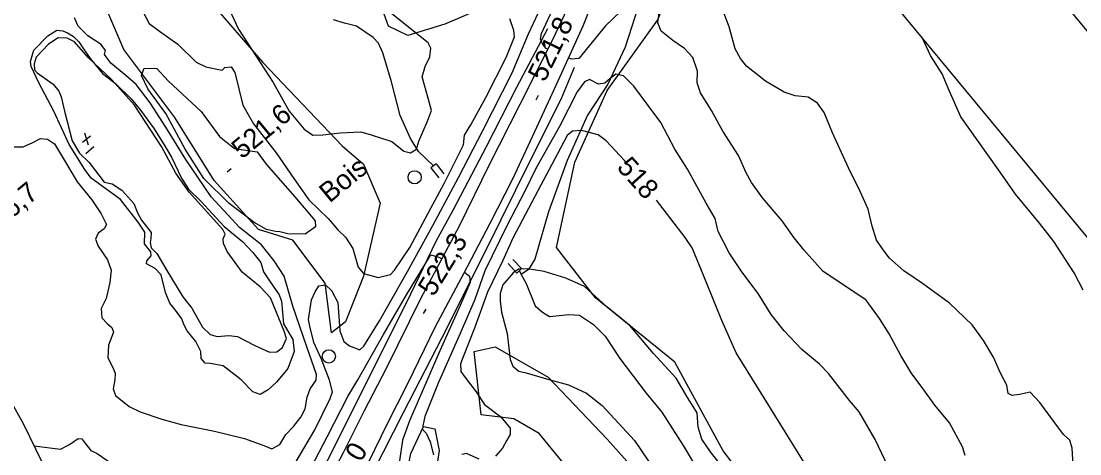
# Model space of a CAD drawing. Extents: x 347059 to 352153, y 6073752 to 6078601.
# Drawn here: x 350829.1 to 351068.9, y 6076374.8 to 6076472.9 of the extents above; entities that cross this region are included whole.
import ezdxf

# ---------------------------------------------------------------- set-up
doc = ezdxf.new("R2010")
doc.units = 0
for name, color, linetype in [('Level 1', 7, 'Continuous'), ('Level 2', 7, 'Continuous'), ('Level 21', 7, 'Continuous'), ('Level 26', 7, 'Continuous'), ('Level 3', 7, 'Continuous'), ('Level 36', 7, 'Continuous'), ('Level 4', 7, 'Continuous'), ('Level 44', 7, 'Continuous'), ('Level 60', 7, 'Continuous')]:
    doc.layers.add(name, color=color, linetype=linetype)

msp = doc.modelspace()

# ---------------------------------------------------------------- linework, layer by layer
at = {"layer": 'Level 1'}
for points in [[(350891.38, 6076373.12), (350895.56, 6076380.26), (350899.1, 6076387.39), (350899.58, 6076388.87), (350898.91, 6076391.53), (350897.06, 6076396.42), (350895.35, 6076400.08), (350894.46, 6076403.77), (350894.14, 6076405.25), (350894.85, 6076409.76), (350895.64, 6076411.51), (350896.52, 6076412.92), (350898.02, 6076413.13), (350899.38, 6076411.87), (350900.77, 6076409.15), (350901.29, 6076402.73), (350902.2, 6076400.26), (350903.43, 6076399.3), (350905.79, 6076398.42), (350906.7, 6076399.26), (350910.27, 6076405), (350916.58, 6076416.17), (350922.32, 6076426.59), (350928.17, 6076437.5), (350933.63, 6076448.08), (350940.3, 6076461.17), (350944.03, 6076470), (350946.81, 6076476.01)], [(350886.67, 6076425.21), (350884.66, 6076425.65), (350881.86, 6076427.24), (350876.22, 6076431.55), (350870.46, 6076437.27), (350866.19, 6076443.9), (350861.81, 6076451.94), (350857.76, 6076457.56), (350856.34, 6076460.57), (350856.91, 6076462.22), (350859.77, 6076462.19), (350862.44, 6076459.31), (350869.88, 6076452.44), (350874, 6076446.73), (350877.42, 6076444.02), (350882.51, 6076443.27), (350884.54, 6076440.45), (350891.03, 6076433.11), (350895.67, 6076427.67), (350895.78, 6076426.27), (350893.41, 6076424.62), (350889.48, 6076424.68), (350887.64, 6076425.11), (350886.67, 6076425.21)], [(351025.48, 6076371.85), (351022.54, 6076378.09), (351018.95, 6076384.31), (351016.69, 6076386.95), (351012, 6076393.03), (351009.91, 6076395.15), (351005.96, 6076398.5), (351001.92, 6076402.73), (350999.01, 6076406.43), (350996.03, 6076411.16), (350992.34, 6076416.08), (350989.48, 6076420.36), (350986.94, 6076425.19), (350986.29, 6076428.14), (350984.24, 6076431.63), (350980.03, 6076439.35), (350977.19, 6076443.92), (350974.02, 6076449.96), (350971.12, 6076453.81), (350967.89, 6076458.19), (350965.53, 6076460.48), (350963.82, 6076460.91), (350962.51, 6076459.92), (350961.26, 6076458.86), (350959.86, 6076458.61), (350957.84, 6076459.71), (350956.71, 6076459.15), (350955.01, 6076456.89), (350951, 6076449.03), (350945.69, 6076439.52), (350943.27, 6076434.5), (350939.1, 6076426.5), (350934.11, 6076416.31), (350931.87, 6076409.82), (350928.52, 6076402.12), (350923.51, 6076390.84), (350920.53, 6076383.32), (350920.08, 6076381.18), (350919.99, 6076380.34), (350920.83, 6076379.53)], [(350831.99, 6076376.63), (350832.01, 6076376.63), (350837.98, 6076375.88), (350840, 6076376.92), (350841.97, 6076378.32), (350842.82, 6076378.25), (350843.47, 6076377.33), (350844.84, 6076375.57), (350846.3, 6076374.94), (350850.66, 6076371.85)], [(350920.83, 6076379.53), (350921.75, 6076377.57), (350922.49, 6076374.61)]]:
    msp.add_lwpolyline(points, dxfattribs=at)
at = {"layer": 'Level 2'}
for points in [[(350989.49, 6076471.63), (350986.89, 6076478.4), (350983.8, 6076483.41), (350982.92, 6076486.14), (350980.5, 6076491.46), (350978.59, 6076493.85), (350975.87, 6076496.23), (350972.33, 6076498.08), (350970.96, 6076498.59), (350968.58, 6076499.54)], [(350855.72, 6076476.86), (350858.08, 6076472.4), (350860.42, 6076470.61), (350864.56, 6076467.67), (350868.7, 6076463.64), (350870.88, 6076462.53), (350874.61, 6076461.8), (350875.17, 6076462.41), (350876.64, 6076462.58)], [(350876.18, 6076475.63), (350878.31, 6076471.1), (350886.14, 6076458.99), (350889.81, 6076452.52), (350893.21, 6076448.4), (350895.15, 6076447.09), (350897.42, 6076447.13), (350901.32, 6076447.62), (350906.01, 6076447.83), (350908.36, 6076447.13), (350913.06, 6076445.6), (350915.74, 6076443.43), (350917.24, 6076443.09), (350918.61, 6076443.86), (350919.19, 6076445.7), (350921.14, 6076450.2), (350921.99, 6076452.67), (350921.37, 6076455.12), (350919.94, 6076460.25), (350920.63, 6076462.59), (350921.68, 6076464.83), (350921.9, 6076466.78), (350921.26, 6076467.99), (350912.67, 6076474.85)], [(350948.41, 6076466.54), (350947.99, 6076466.72), (350947.25, 6076467.62), (350946.74, 6076468.83), (350946.98, 6076470.11), (350949.86, 6076476.46)], [(350974.07, 6076470.64), (350973.27, 6076472.51), (350973.56, 6076474.36), (350973.72, 6076475.58), (350973.14, 6076476.57), (350972.15, 6076476.79), (350970.87, 6076475.3), (350969.82, 6076474.81), (350968.24, 6076476.01), (350967.29, 6076476.81), (350966.56, 6076476.73), (350961.47, 6076471.85), (350955.37, 6076464.42), (350953.74, 6076464.28), (350953.08, 6076464.56)], [(350889.05, 6076379.19), (350890.77, 6076381.04), (350892.43, 6076383.11), (350893.43, 6076385.03), (350893.84, 6076387.64), (350894.56, 6076389.58), (350895.92, 6076391.54), (350896.01, 6076392.82), (350893.82, 6076399.09), (350890.62, 6076408.27), (350888.66, 6076415.1), (350886.38, 6076418.55), (350883.52, 6076422.18), (350878.51, 6076426.13), (350875.89, 6076429.03), (350872.12, 6076433.1), (350866.35, 6076441.54), (350861.81, 6076448.87), (350858.3, 6076454.37), (350855.12, 6076458.54), (350852.8, 6076460.62), (350849.36, 6076463.36), (350847.91, 6076465.36), (350848.2, 6076466.28), (350847.21, 6076467.59), (350844.15, 6076469.58), (350841.99, 6076471.78), (350841.18, 6076473.66)], [(350876.64, 6076462.58), (350877.48, 6076461.28), (350879.25, 6076453.88), (350881.69, 6076449.62), (350886.8, 6076443.05), (350890.87, 6076437.21), (350894.21, 6076432.38), (350898.63, 6076428.18), (350900.83, 6076425.61), (350902.53, 6076423.96), (350904.22, 6076421.35), (350905.43, 6076417.12), (350906.63, 6076415.72), (350909.96, 6076414.81), (350912.77, 6076415.47), (350913.68, 6076416.47), (350917.13, 6076421.57), (350921.89, 6076430.49), (350924.87, 6076436.13), (350929.25, 6076444.86), (350929.49, 6076447.09), (350930.91, 6076449.37), (350934.3, 6076455.63), (350938.92, 6076464.69), (350940.85, 6076469.38), (350940.7, 6076470.79), (350939.8, 6076473.4)], [(351067.4, 6076372.28), (351067.18, 6076376.12), (351066.67, 6076377.96), (351065.18, 6076379.23), (351063.21, 6076381.84), (351059.88, 6076386.5), (351057.66, 6076388.77), (351055.24, 6076388.31), (351053.56, 6076388.08), (351052.66, 6076388.51), (351052.37, 6076390.41), (351050.85, 6076393.27), (351049.44, 6076396.62), (351047.06, 6076400.49), (351044.52, 6076404.08), (351039.39, 6076408.96), (351033.3, 6076413.4), (351029.04, 6076416.34), (351025.78, 6076419.19), (351024.6, 6076420.73), (351022.84, 6076423.25), (351021.85, 6076426.43), (351020.92, 6076430.32), (351019.12, 6076434.29), (351016.5, 6076439.69), (351012.9, 6076447.62), (351011.01, 6076452.17), (351009.44, 6076454.32), (351007.37, 6076455.64), (351004.42, 6076455.94), (351001.96, 6076456.79), (350997.66, 6076459.29), (350993.37, 6076462.73), (350992.05, 6076464.42), (350990.84, 6076466.61), (350989.49, 6076471.63)], [(350856.32, 6076427.82), (350858.48, 6076424.98), (350858.45, 6076423.62), (350858.31, 6076422.7), (350858.51, 6076421.54), (350859.78, 6076420.21), (350862.09, 6076416.42), (350865.66, 6076410.38), (350867.7, 6076407.84), (350870.18, 6076403.54), (350871.86, 6076401.89), (350873.47, 6076401.39), (350876.15, 6076401.66), (350878.07, 6076401.42), (350881.88, 6076399.44), (350885.35, 6076397.85), (350887.01, 6076397.92), (350888.24, 6076398.96), (350889.17, 6076400.96), (350888.65, 6076402.65), (350885.55, 6076410.16), (350883.18, 6076412.69), (350879.12, 6076415.99), (350875.76, 6076420.69), (350874.88, 6076422.51), (350874.81, 6076423.53), (350875.26, 6076424.59), (350874.75, 6076425.64), (350867.16, 6076434.17), (350864.13, 6076438.48), (350860.87, 6076444.48), (350854.72, 6076453.84), (350849.62, 6076459.62), (350844.23, 6076464.63), (350841.15, 6076468.22), (350839.46, 6076469.08), (350837.42, 6076469.09), (350835.26, 6076467.66), (350832.47, 6076464.72), (350832, 6076463.25), (350832.11, 6076461.88), (350832.71, 6076461.19), (350836.33, 6076458.65), (350837.58, 6076457.04), (350838.13, 6076455.77), (350838.94, 6076452.19), (350840.62, 6076445.74), (350842.28, 6076443.01), (350844.5, 6076440.88), (350847.9, 6076436.43), (350849.67, 6076436.06), (350851.86, 6076434.58), (350854.59, 6076431.55), (350855.44, 6076429.47), (350856.32, 6076427.82)], [(351042.96, 6076374.44), (351042.32, 6076376.44), (351039.4, 6076381.87), (351036.08, 6076385.89), (351033.2, 6076389.87), (351030.83, 6076392.95), (351028.32, 6076397.12), (351025.72, 6076402.02), (351023.53, 6076405.52), (351020.51, 6076409.66), (351018.86, 6076410.8), (351015.76, 6076412.85), (351010.72, 6076416.21), (351006.39, 6076421.1), (351004.2, 6076423.81), (351001.45, 6076427.64), (350996.99, 6076432.83), (350994.5, 6076436.35), (350993.29, 6076438.54), (350991.56, 6076442.44), (350988, 6076448), (350985.46, 6076452.68), (350983, 6076456.63), (350982.24, 6076458.93), (350982.29, 6076461.53), (350981.22, 6076464.65), (350979.35, 6076466.68), (350976.73, 6076468.48), (350974.07, 6076470.64)], [(351069.67, 6076411.89), (351067.59, 6076415.87), (351063, 6076422.93), (351059.79, 6076427.14), (351054.3, 6076433.7), (351050.85, 6076438.65), (351047.66, 6076443.15), (351041.92, 6076451.24), (351039.34, 6076457.2), (351037.75, 6076460.93), (351035.11, 6076465.1), (351033.16, 6076469.21)], [(350966.1, 6076440.88), (350965.73, 6076441.33), (350961.63, 6076445.78), (350959.77, 6076447.16), (350955.99, 6076448.11), (350953.98, 6076447.97), (350952.78, 6076446.99), (350950.56, 6076442.81), (350946.82, 6076435.71), (350940.53, 6076423.87), (350938.15, 6076418.47), (350934.71, 6076411.48), (350931.75, 6076403.3), (350929.22, 6076396.82), (350928.58, 6076395.2), (350928.67, 6076393.5), (350929.86, 6076391.83), (350932.11, 6076388.9), (350934.07, 6076385.99), (350937.75, 6076383.24), (350939.85, 6076380.67), (350939.88, 6076379.22), (350939.13, 6076377.9), (350938.12, 6076376.09), (350936.53, 6076374.33)], [(350826.87, 6076444.41), (350829.53, 6076444.39), (350831.69, 6076445.42), (350833.41, 6076446.34), (350835.04, 6076446.13), (350836.61, 6076445.06), (350838.92, 6076441.28), (350841.72, 6076436.46), (350845.07, 6076432.37), (350847.21, 6076429.25), (350848.39, 6076426.79), (350847.89, 6076425.83), (350846.52, 6076424.81), (350845.92, 6076423.5), (350846.52, 6076421.87), (350848.59, 6076418.83), (350849.42, 6076416.47), (350849.14, 6076413.7), (350848.29, 6076410.06), (350847.19, 6076407.79), (350847.32, 6076405.63), (350848.52, 6076404.38), (350849.59, 6076403.43), (350849.95, 6076402.4), (350848.87, 6076399.48), (350848.72, 6076396.56), (350849.79, 6076394.54), (350850.34, 6076393.13), (350850.3, 6076391.63), (350849.93, 6076389.59), (350850.46, 6076388.04), (350853.51, 6076385.55), (350856, 6076384.34), (350860.97, 6076382.69), (350865.33, 6076381.45), (350872.83, 6076379.95), (350879.66, 6076378.28), (350884.06, 6076376.68), (350885.87, 6076375.95), (350887.67, 6076376.94), (350889.05, 6076379.19)], [(351035.82, 6076326.9), (351031.03, 6076332.79), (351025.46, 6076339.75), (351023.48, 6076343.31), (351022.11, 6076346.32), (351019.12, 6076351.99), (351013.32, 6076360.79), (351007.71, 6076370.14), (351006.65, 6076372.48), (351001.15, 6076381.39), (350991.05, 6076397.7), (350987.83, 6076405.06), (350983.61, 6076415.48), (350981.09, 6076421.55), (350979.52, 6076423.85), (350973.02, 6076432.32)], [(350893.84, 6076369.99), (350898.41, 6076378.65), (350903.08, 6076387.86), (350905.37, 6076391.59), (350911.14, 6076401.9), (350916.33, 6076410.9), (350921.87, 6076419.9), (350923.71, 6076419.37), (350924.36, 6076419.02)], [(350929.51, 6076416.03), (350930.6, 6076415.11), (350930.77, 6076413.67), (350928.55, 6076408.42), (350923.92, 6076398.15), (350919.96, 6076389.12), (350917.04, 6076382.33), (350915.47, 6076377.9), (350914.75, 6076373.25), (350915.55, 6076367.61), (350916.34, 6076363.98), (350917.35, 6076361.25), (350918.34, 6076358.24), (350919.16, 6076356.57), (350918.88, 6076354.84), (350914.63, 6076350.57), (350912.62, 6076348.46), (350912.3, 6076346.99), (350912.1, 6076344.3)], [(350987.95, 6076371.78), (350985.23, 6076375.26), (350983.27, 6076378.18), (350982.45, 6076380.85), (350982.2, 6076384.14), (350980.05, 6076387.58), (350977.48, 6076392), (350972.29, 6076397.56), (350966.95, 6076403.94), (350961.73, 6076408.13), (350956.69, 6076412.74), (350952.47, 6076414.67), (350947.55, 6076416.14), (350943.81, 6076416.73), (350941.72, 6076416.71), (350940.53, 6076415.82), (350938.21, 6076413.17), (350937.62, 6076411.18), (350937.56, 6076409.43), (350937.88, 6076406.95), (350939.19, 6076402.12), (350939.83, 6076396.18), (350940.44, 6076394.68), (350941.82, 6076393.56)], [(350941.82, 6076393.56), (350943.47, 6076393.21), (350948.6, 6076391.64), (350953.1, 6076390.49), (350957.18, 6076388.57), (350960.68, 6076385.76), (350968.02, 6076377.84), (350972.8, 6076370.85)], [(350932.83, 6076373.6), (350929.94, 6076374.92), (350928.91, 6076374.71)]]:
    msp.add_lwpolyline(points, dxfattribs=at)
at = {"layer": 'Level 21'}
for points in [[(350894.17, 6076360.01), (350902.09, 6076375.13), (350906.86, 6076384.67), (350911.88, 6076394.36), (350919.59, 6076410.07), (350928.35, 6076426.51), (350935.11, 6076440.23), (350942.08, 6076454.06), (350949.45, 6076468.6), (350956.29, 6076483.15)], [(350907.8, 6076373), (350911.98, 6076381.53), (350916.63, 6076390.77), (350922.9, 6076403.69), (350929.33, 6076415.7), (350935.3, 6076427.09), (350940.49, 6076437.16), (350945.42, 6076447.92), (350950.74, 6076459.39), (350956.36, 6076471.86), (350960.32, 6076481.8)], [(350948.29, 6076471.16), (350941.29, 6076457.85), (350934.4, 6076444.39), (350926.94, 6076430.17), (350923.1, 6076423.11), (350916.27, 6076408.96), (350908.29, 6076393.04), (350902.07, 6076380.54), (350894.23, 6076365.04), (350887.86, 6076353.03)], [(350871.12, 6076287.42), (350875.08, 6076298.07), (350879.61, 6076308.38), (350887.63, 6076325.43), (350895.36, 6076342.91), (350902.03, 6076356.9), (350908.81, 6076370.68), (350915.69, 6076384.17), (350924.41, 6076401.16), (350934.49, 6076421.25), (350944.42, 6076441.38), (350951.39, 6076455.2), (350954.4, 6076462.47)], [(350824.85, 6076390.06), (350829.49, 6076381.69), (350833.77, 6076373.03)]]:
    msp.add_lwpolyline(points, dxfattribs=at)
at = {"layer": 'Level 26'}
for p, q in [((350923.07, 6076440.57), (350921.89, 6076439.67)), ((350921.89, 6076439.67), (350923.68, 6076437.41)), ((350923.07, 6076440.57), (350924.81, 6076438.29)), ((350941.37, 6076415.79), (350939.43, 6076417.94)), ((350942.45, 6076416.8), (350940.49, 6076418.91)), ((350941.37, 6076415.79), (350942.45, 6076416.8))]:
    msp.add_line(p, q, dxfattribs=at)
at = {"layer": 'Level 3'}
for p, q in [((350945.76, 6076455.03), (350946.28, 6076456.11)), ((350842.99, 6076445.45), (350844.8, 6076446.94)), ((350843.45, 6076447.58), (350844.28, 6076444.83)), ((350843.71, 6076442.93), (350845.56, 6076444.46)), ((350875.71, 6076438.76), (350876.63, 6076439.53)), ((350920.18, 6076406.6), (350920.81, 6076407.63))]:
    msp.add_line(p, q, dxfattribs=at)
at = {"layer": 'Level 36'}
for centre in [(350918.21, 6076437.51), (350898.77, 6076396.91)]:
    msp.add_circle(centre, 1.5, dxfattribs=at)
at = {"layer": 'Level 4'}
for points in [[(350986.8, 6076525.31), (350986.79, 6076525.29), (350982.55, 6076515.35), (350979.48, 6076507.43), (350976.9, 6076500.75), (350974.32, 6076493.69), (350971.61, 6076485.24), (350968.83, 6076476.13), (350965.93, 6076466.99), (350961.95, 6076458.61), (350957.37, 6076451.61), (350952.79, 6076441.28), (350948.51, 6076429.68), (350945.46, 6076418.96), (350944.01, 6076416.61), (350942.37, 6076415.48)], [(350922.45, 6076440.14), (350919.06, 6076443.37), (350917.24, 6076446.32), (350914.96, 6076451.48), (350912.96, 6076459.13), (350911.03, 6076465.71), (350910, 6076467.88), (350908.8, 6076469.16), (350905.01, 6076471.77), (350902.28, 6076472.44), (350899.84, 6076473.22)], [(350839.54, 6076470.27), (350840.94, 6076469.39), (350842.11, 6076468.24), (350843.15, 6076466.61), (350844.68, 6076464.47), (350847.49, 6076461.05), (350850.4, 6076458.78), (350853.99, 6076455.33), (350856.09, 6076452.76), (350859.2, 6076448.53), (350861.7, 6076444.47), (350863.12, 6076442.1), (350865.39, 6076437.32), (350866.97, 6076434.85), (350869.76, 6076432.1), (350875.06, 6076426.37), (350879.29, 6076422.86), (350881.58, 6076420.45), (350883.38, 6076418.16), (350883.96, 6076416.08), (350885.44, 6076413.83), (350887.55, 6076410.89), (350888.07, 6076409.43), (350888.49, 6076404.26), (350890.58, 6076400.71), (350890.91, 6076398.03), (350889.49, 6076394.19), (350886.9, 6076391.04), (350885.06, 6076389.35), (350883.19, 6076388.25), (350881.53, 6076388.9), (350878.91, 6076391.63), (350874.85, 6076394.75), (350871.91, 6076395.32), (350870.76, 6076395.35), (350869.87, 6076396.43), (350869.74, 6076398.05), (350868.63, 6076400.31), (350866.68, 6076402.69), (350865.91, 6076404.17), (350865.49, 6076405.41), (350864.29, 6076407.06), (350862.74, 6076408.95), (350861.73, 6076411.36), (350860.79, 6076415.43), (350859.44, 6076416.8), (350857.48, 6076417.9), (350857.54, 6076418.55), (350858.55, 6076419.7), (350858.47, 6076420.62), (350857, 6076422.42), (350857.08, 6076425.06), (350855.56, 6076427.36), (350851.6, 6076432.46), (350844.93, 6076437.29), (350843.47, 6076439.25), (350839.97, 6076444.97), (350836.43, 6076452.49), (350833.07, 6076458.94), (350831.35, 6076462.59), (350831.17, 6076463.73), (350831.94, 6076466.35), (350835.11, 6076469.54), (350837.12, 6076470.84), (350838.51, 6076470.71), (350839.54, 6076470.27)], [(350941.94, 6076416.29), (350942.37, 6076415.48), (350943.47, 6076413.41), (350945.51, 6076408.37), (350947.14, 6076406.93), (350948.77, 6076405.95), (350953.16, 6076406.44), (350955.57, 6076406.25), (350958.73, 6076404.13), (350961.36, 6076401.47), (350964.66, 6076396.44), (350970.65, 6076388.58), (350974.19, 6076384.27), (350979.02, 6076376.73), (350982.32, 6076371.25)]]:
    msp.add_lwpolyline(points, dxfattribs=at)
at = {"layer": 'Level 44'}
for points in [[(351071.53, 6076252.87), (351060.35, 6076267.83), (351054.16, 6076282.3), (351045.16, 6076298.35), (351038.15, 6076310.71), (351033.14, 6076316.45), (351024.87, 6076327.76), (351016.13, 6076337.36), (351009.58, 6076345.29), (350998.84, 6076361.51), (350988.11, 6076375.47), (350977.14, 6076395.61), (350959.19, 6076410.21), (350950.34, 6076421.56), (350954.53, 6076440.91), (350961.85, 6076457.15), (350973.33, 6076473.23), (350981.86, 6076494.52), (350991.71, 6076509.22), (350991.57, 6076519.54)], [(350899.4, 6076402.22), (350897.91, 6076413.5), (350890.63, 6076423.27), (350882.84, 6076425.67), (350872.81, 6076436.78), (350863.91, 6076451.1), (350852.31, 6076466.5), (350844.56, 6076484.69), (350834.74, 6076504.5), (350832.78, 6076515.3), (350838.03, 6076514.38), (350846.14, 6076507.05), (350858.33, 6076487.81), (350871.66, 6076477.58), (350883.81, 6076463.5), (350901.82, 6076444.65), (350906.59, 6076440.47), (350910.37, 6076431.68), (350906.61, 6076415.09), (350902.55, 6076404.75), (350899.4, 6076402.22)], [(350937.83, 6076477.64), (350925.04, 6076472.25), (350916.69, 6076469.65), (350912.29, 6076471.73), (350906.5, 6076487.93)], [(350954.29, 6076369.83), (350946.44, 6076379.4), (350940.7, 6076382.75), (350933.25, 6076383.63), (350931.73, 6076398.05), (350936.42, 6076399.1)], [(350936.42, 6076399.1), (350948.48, 6076392.24), (350961.83, 6076378.16), (350972.71, 6076365.98), (350982.01, 6076361.21), (350987.46, 6076355.58), (350994.33, 6076347.91), (351001.88, 6076336.52), (351008.07, 6076327.96), (351012.49, 6076320.2), (351023.93, 6076308.81), (351034.82, 6076290.78), (351045.39, 6076272.97), (351053.19, 6076257.82), (351057.45, 6076250.85), (351058.62, 6076246.21), (351055.2, 6076243.71), (351058.89, 6076231.93), (351063, 6076231.46), (351067.94, 6076238.73), (351074.59, 6076228.81)], [(350923.75, 6076362.35), (350919.66, 6076355.16), (350914.79, 6076354.55), (350912.42, 6076359.79), (350915.47, 6076365.35), (350917.33, 6076374.88), (350920.19, 6076381.03), (350922.75, 6076380.46), (350923.77, 6076375.58), (350922.28, 6076365.75), (350923.75, 6076362.35)]]:
    msp.add_lwpolyline(points, dxfattribs=at)
at = {"layer": 'Level 60'}
for points in [[(349811.7, 6077991.51), (350486.88, 6078550.39), (352105.73, 6076594.68), (351430.55, 6076035.79)], [(347109.95, 6075761.81), (348728.53, 6073803.05), (351407.22, 6076016.53), (349788.63, 6077975.29)]]:
    msp.add_lwpolyline(points, close=True, dxfattribs=at)

# ---------------------------------------------------------------- texts
at = {"layer": 'Level 2'}
msp.add_text('518', height=4.5, rotation=311.9561, dxfattribs=at).set_placement((350963.82, 6076439.63))
at = {"layer": 'Level 3'}
for s, rotation, p in [('521,8', 64.1243, (350947.7, 6076458.89)), ('521,6', 39.62, (350879.07, 6076441.48)), ('  516,7', 39.57, (350819.15, 6076421.61)), ('522,3', 58.4549, (350922.48, 6076410.26)), ('524,0', 58.8174, (350899.94, 6076362.74))]:
    msp.add_text(s, height=4.5, rotation=rotation, dxfattribs=at).set_placement(p)
at = {"layer": 'Level 44'}
msp.add_text('Bois', height=4.5, rotation=39.568, dxfattribs=at).set_placement((350898.93, 6076431.54))

doc.saveas('drawing.dxf')
